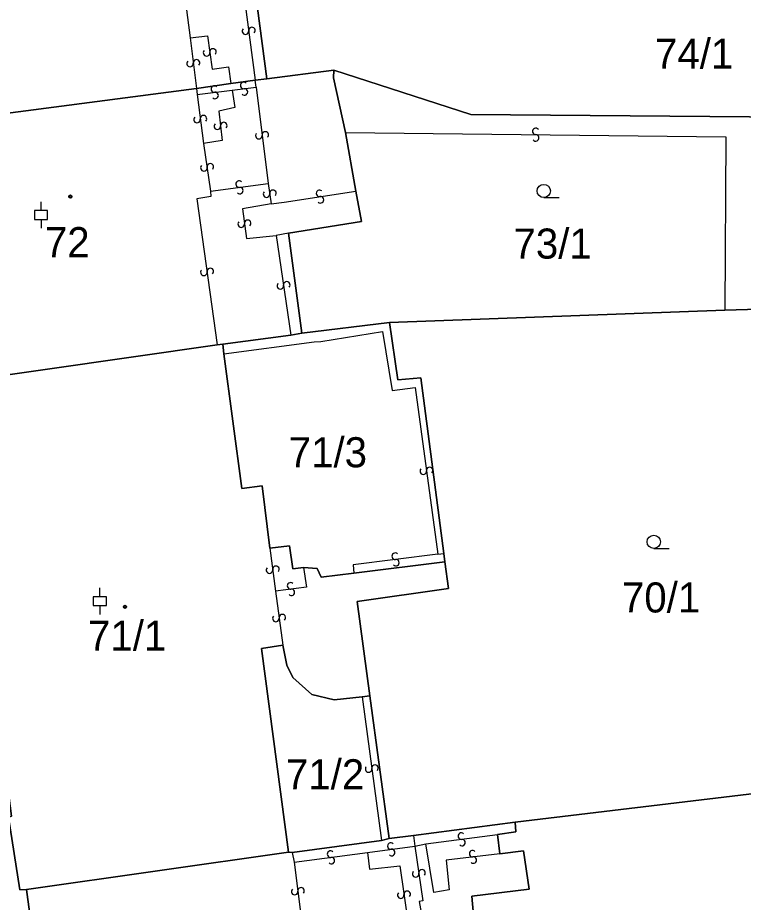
# Model space of a CAD drawing. Extents: x -600309 to -598967, y -1161267 to -1160292.
# Drawn here: x -599124.5 to -599083.5, y -1160511.9 to -1160461.9 of the extents above; entities that cross this region are included whole.
import ezdxf

# ---------------------------------------------------------------- set-up
doc = ezdxf.new("R2010")
doc.units = 0
for name, color, linetype in [('Level 1', 7, 'Continuous'), ('Level 13', 7, 'Continuous'), ('Level 3', 7, 'Continuous'), ('Level 4', 7, 'Continuous'), ('Level 5', 7, 'Continuous'), ('Level 60', 7, 'Continuous')]:
    doc.layers.add(name, color=color, linetype=linetype)

msp = doc.modelspace()

# ---------------------------------------------------------------- linework, layer by layer
at = {"layer": 'Level 1'}
for points in [[(-599110.44, -1160465.34), (-599111.35, -1160458.33)], [(-599110.44, -1160465.34), (-599106.64, -1160464.86)], [(-599106.64, -1160464.86), (-599106.66, -1160465.29), (-599105.98, -1160468.37)], [(-599106.64, -1160464.86), (-599098.9, -1160467.37), (-599069.64, -1160467.6)], [(-599112.46, -1160465.61), (-599111.09, -1160465.42)], [(-599111.09, -1160465.42), (-599110.44, -1160465.34)], [(-599130.12, -1160467.94), (-599114.41, -1160465.89)], [(-599114.41, -1160465.89), (-599112.46, -1160465.61)], [(-599105.98, -1160468.37), (-599105.41, -1160471.69)], [(-599105.41, -1160471.69), (-599105.09, -1160473.42), (-599109.2, -1160474.07)], [(-599109.2, -1160474.07), (-599108.46, -1160479.73)], [(-599103.5, -1160479.12), (-599084.54, -1160478.42)], [(-599084.54, -1160478.42), (-599071.12, -1160478.03)], [(-599108.46, -1160479.73), (-599103.5, -1160479.12)], [(-599100.43, -1160492.19), (-599101.72, -1160482.25), (-599103.03, -1160482.36), (-599103.5, -1160479.12)], [(-599112.92, -1160480.35), (-599109.08, -1160479.83)], [(-599109.08, -1160479.83), (-599108.46, -1160479.73)], [(-599127.84, -1160482.48), (-599113.24, -1160480.39)], [(-599113.24, -1160480.39), (-599112.92, -1160480.35)], [(-599112.92, -1160480.35), (-599112.86, -1160480.89)], [(-599112.86, -1160480.89), (-599111.84, -1160488.51), (-599110.69, -1160488.35), (-599110.26, -1160491.88)], [(-599124.02, -1160511.18), (-599124.4, -1160511.21), (-599125.04, -1160507.1), (-599124.86, -1160507.04), (-599125.84, -1160499.62), (-599125.65, -1160499.61), (-599127.84, -1160482.48)], [(-599110.26, -1160491.88), (-599109.15, -1160491.76), (-599108.96, -1160493.05), (-599108.37, -1160492.97)], [(-599100.43, -1160492.19), (-599100.37, -1160492.65)], [(-599108.37, -1160492.97), (-599107.59, -1160493.03), (-599107.37, -1160493.52), (-599105.51, -1160493.29)], [(-599105.51, -1160493.29), (-599100.37, -1160492.65)], [(-599100.37, -1160492.65), (-599100.16, -1160494.16), (-599105.33, -1160494.9), (-599104.61, -1160500.24)], [(-599109.53, -1160497.36), (-599110.73, -1160497.56), (-599109.21, -1160509.08)], [(-599105.05, -1160500.29), (-599106.63, -1160500.46), (-599107.89, -1160500.15), (-599108.96, -1160499.19), (-599109.3, -1160498.5), (-599109.53, -1160497.36)], [(-599104.61, -1160500.24), (-599105.05, -1160500.29)], [(-599104.61, -1160500.24), (-599103.51, -1160508.31)], [(-599096.39, -1160507.37), (-599078.63, -1160505.25)], [(-599102.15, -1160508.13), (-599096.39, -1160507.37)], [(-599096.39, -1160507.37), (-599096.35, -1160507.92), (-599097.4, -1160508.08)], [(-599109, -1160509.1), (-599103.95, -1160508.41)], [(-599103.95, -1160508.41), (-599103.51, -1160508.31)], [(-599103.51, -1160508.31), (-599102.15, -1160508.13)], [(-599097.4, -1160508.08), (-599097.26, -1160509.16)], [(-599097.26, -1160509.16), (-599095.92, -1160508.99), (-599095.6, -1160511.16), (-599098.85, -1160511.56), (-599098.75, -1160512.63)], [(-599124.02, -1160511.18), (-599109.21, -1160509.08)], [(-599109.21, -1160509.08), (-599109, -1160509.1)], [(-599122.42, -1160525.43), (-599122.96, -1160521.77), (-599122.6, -1160521.7), (-599124.02, -1160511.18)]]:
    msp.add_lwpolyline(points, dxfattribs=at)
at = {"layer": 'Level 13'}
for centre, start, end in [((-599111.277, -1160462.608), 314.8261, 186.9241), ((-599111.643, -1160462.653), 134.6116, 7.2016), ((-599113.842, -1160463.875), 135.331, 7.921), ((-599113.477, -1160463.825), 315.5455, 187.6435), ((-599114.773, -1160464.482), 134.3326, 6.9226), ((-599114.407, -1160464.439), 314.5471, 186.6451), ((-599113.402, -1160465.917), 44.6051, 276.7031), ((-599111.74, -1160465.717), 44.0826, 276.1806), ((-599111.699, -1160466.083), 223.8681, 96.4581), ((-599113.358, -1160466.283), 224.3907, 96.9807), ((-599114.017, -1160467.599), 314.5741, 186.6721), ((-599114.383, -1160467.642), 134.3597, 6.9497), ((-599113.233, -1160468.02), 133.6491, 6.2391), ((-599112.867, -1160467.981), 313.8635, 185.9615), ((-599110.883, -1160468.562), 134.387, 6.977), ((-599110.517, -1160468.518), 314.6014, 186.6994), ((-599095.226, -1160468.316), 36.7065, 268.8045), ((-599095.233, -1160468.684), 216.4921, 89.0821), ((-599113.992, -1160470.377), 135.7928, 8.3828), ((-599113.627, -1160470.324), 316.0072, 188.1052), ((-599112.003, -1160471.297), 45.0595, 277.1575), ((-599111.956, -1160471.663), 224.845, 97.435), ((-599110.452, -1160471.864), 135.0116, 7.6016), ((-599110.087, -1160471.816), 315.226, 187.324), ((-599107.456, -1160471.817), 46.0976, 278.1956), ((-599107.403, -1160472.182), 225.8831, 98.4731), ((-599111.883, -1160473.563), 134.5752, 7.1652), ((-599111.517, -1160473.518), 314.7896, 186.8876), ((-599113.992, -1160476.285), 135.0843, 7.6743), ((-599113.627, -1160476.236), 315.2988, 187.3968), ((-599109.672, -1160477.046), 135.445, 8.035), ((-599109.307, -1160476.995), 315.6595, 187.7575), ((-599101.592, -1160487.534), 134.8963, 7.4863), ((-599101.227, -1160487.487), 315.1108, 187.2088), ((-599103.182, -1160492.337), 44.298, 276.888), ((-599110.283, -1160493.123), 134.6298, 7.2198), ((-599109.917, -1160493.078), 314.8443, 186.9423), ((-599103.139, -1160492.703), 224.5125, 96.6105), ((-599109.093, -1160494.017), 44.6457, 277.2357), ((-599109.048, -1160494.383), 224.8601, 96.9581), ((-599109.923, -1160495.864), 134.8393, 7.4293), ((-599109.557, -1160495.817), 315.0538, 187.1518), ((-599104.682, -1160504.374), 134.8731, 7.4631), ((-599104.317, -1160504.327), 315.0875, 187.1855), ((-599099.442, -1160508.167), 44.8466, 276.9446), ((-599099.397, -1160508.533), 224.6321, 97.2221), ((-599106.833, -1160509.187), 44.9222, 277.0202), ((-599103.423, -1160508.727), 45.0517, 277.1497), ((-599103.376, -1160509.093), 224.8372, 97.4272), ((-599098.801, -1160509.157), 44.0976, 276.6876), ((-599106.787, -1160509.553), 224.7077, 97.2977), ((-599098.759, -1160509.523), 224.3121, 96.4101), ((-599102.022, -1160510.296), 135.6256, 8.2156), ((-599101.657, -1160510.245), 315.84, 187.938), ((-599108.863, -1160511.303), 134.4552, 7.0452), ((-599108.497, -1160511.258), 314.6697, 186.7677), ((-599102.862, -1160511.506), 135.5343, 8.1243), ((-599102.497, -1160511.455), 315.7487, 187.8467)]:
    msp.add_arc(centre, 0.184, start, end, dxfattribs=at)
at = {"layer": 'Level 3'}
for points in [[(-599111.82, -1160459.84), (-599111.09, -1160465.42)], [(-599115.12, -1160460.28), (-599114.77, -1160463.03)], [(-599114.77, -1160463.03), (-599113.79, -1160462.91), (-599113.52, -1160464.79), (-599112.6, -1160464.66), (-599112.46, -1160465.61)], [(-599114.77, -1160463.03), (-599114.41, -1160465.89)], [(-599111.04, -1160465.82), (-599111.09, -1160465.42)], [(-599114.41, -1160465.89), (-599114.37, -1160466.23)], [(-599114.37, -1160466.23), (-599112.4, -1160465.98)], [(-599112.4, -1160465.98), (-599112.24, -1160466.97), (-599113.14, -1160467.17), (-599112.95, -1160468.84), (-599114.02, -1160469)], [(-599112.4, -1160465.98), (-599111.04, -1160465.82)], [(-599111.04, -1160465.82), (-599110.35, -1160471.26)], [(-599114.37, -1160466.23), (-599114.02, -1160469)], [(-599105.98, -1160468.37), (-599084.48, -1160468.62), (-599084.54, -1160478.42)], [(-599114.02, -1160469), (-599113.61, -1160471.7)], [(-599113.61, -1160471.7), (-599110.35, -1160471.26)], [(-599110.35, -1160471.26), (-599110.19, -1160472.42)], [(-599113.61, -1160471.7), (-599113.59, -1160472), (-599114.39, -1160472.13), (-599113.24, -1160480.39)], [(-599110.19, -1160472.42), (-599109.45, -1160472.31), (-599105.41, -1160471.69)], [(-599110.19, -1160472.42), (-599111.81, -1160472.69), (-599111.59, -1160474.38), (-599109.9, -1160474.2)], [(-599109.2, -1160474.07), (-599109.9, -1160474.2)], [(-599109.9, -1160474.2), (-599109.08, -1160479.83)], [(-599112.86, -1160480.89), (-599107.76, -1160480.21), (-599107.38, -1160480.19), (-599103.9, -1160479.64), (-599103.34, -1160482.96), (-599102.05, -1160482.8), (-599100.77, -1160492.22)], [(-599110.26, -1160491.88), (-599109.94, -1160494.32)], [(-599100.77, -1160492.22), (-599105.56, -1160492.82), (-599105.51, -1160493.29)], [(-599100.77, -1160492.22), (-599100.43, -1160492.19)], [(-599108.37, -1160492.97), (-599108.19, -1160494.09), (-599109.94, -1160494.32)], [(-599109.94, -1160494.32), (-599109.53, -1160497.36)], [(-599105.05, -1160500.29), (-599103.95, -1160508.41)], [(-599102.15, -1160508.13), (-599102.07, -1160508.73)], [(-599101.44, -1160508.61), (-599097.4, -1160508.08)], [(-599104.74, -1160509.09), (-599102.07, -1160508.73)], [(-599102.07, -1160508.73), (-599101.44, -1160508.61)], [(-599102.07, -1160508.73), (-599101.61, -1160511.82), (-599101.82, -1160511.86), (-599101.62, -1160513.01)], [(-599097.26, -1160509.16), (-599100.3, -1160509.53), (-599100.13, -1160511.21), (-599100.99, -1160511.35), (-599101.44, -1160508.61)], [(-599109, -1160509.1), (-599108.89, -1160509.64)], [(-599108.89, -1160509.64), (-599104.74, -1160509.09)], [(-599104.74, -1160509.09), (-599104.63, -1160510.03), (-599102.92, -1160509.85), (-599102.44, -1160513.11), (-599101.62, -1160513.01)], [(-599108.89, -1160509.64), (-599108.47, -1160512.92)]]:
    msp.add_lwpolyline(points, dxfattribs=at)
at = {"layer": 'Level 5'}
for p, q in [((-599123.2, -1160472.79), (-599123.2, -1160472.291)), ((-599094.78, -1160472.06), (-599093.905, -1160472.06)), ((-599123.2, -1160473.29), (-599123.2, -1160473.789)), ((-599088.56, -1160491.9), (-599087.685, -1160491.9)), ((-599119.88, -1160494.63), (-599119.88, -1160494.131)), ((-599119.88, -1160495.13), (-599119.88, -1160495.629))]:
    msp.add_line(p, q, dxfattribs=at)
for points in [[(-599123.575, -1160473.29), (-599122.825, -1160473.29), (-599122.825, -1160472.79), (-599123.575, -1160472.79)], [(-599120.255, -1160495.13), (-599119.505, -1160495.13), (-599119.505, -1160494.63), (-599120.255, -1160494.63)]]:
    msp.add_lwpolyline(points, close=True, dxfattribs=at)
for centre, radius in [((-599094.78, -1160471.685), 0.375), ((-599121.54, -1160472), 0.09), ((-599121.54, -1160472), 0.0521), ((-599088.56, -1160491.525), 0.375), ((-599118.45, -1160495.2), 0.09), ((-599118.45, -1160495.2), 0.0521)]:
    msp.add_circle(centre, radius, dxfattribs=at)
at = {"layer": 'Level 60'}
for points in [[(-599114.41, -1160465.89), (-599130.12, -1160467.94), (-599130.64, -1160464.2), (-599130.43, -1160464.17), (-599131.8, -1160453.69), (-599119.06, -1160451.75), (-599117.18, -1160451.49), (-599112.39, -1160450.94), (-599112.36, -1160451.28), (-599111.59, -1160456.61), (-599107.44, -1160456.15), (-599107.21, -1160457.8), (-599111.35, -1160458.33), (-599110.44, -1160465.34), (-599111.09, -1160465.42), (-599112.46, -1160465.61)], [(-599106.64, -1160464.86), (-599110.44, -1160465.34), (-599111.35, -1160458.33), (-599107.21, -1160457.8), (-599107.44, -1160456.15), (-599111.59, -1160456.61), (-599112.36, -1160451.28), (-599112.39, -1160450.94), (-599110.35, -1160450.73), (-599110.36, -1160450.98), (-599110.07, -1160452.02), (-599100.52, -1160457.35), (-599088.22, -1160457.31), (-599087.84, -1160457.31), (-599069.52, -1160457.28), (-599069.55, -1160460.65), (-599069.58, -1160463.98), (-599063.47, -1160464.08), (-599063.06, -1160464.08), (-599063.23, -1160465.89), (-599063.73, -1160465.82), (-599069.26, -1160464.99), (-599069.64, -1160467.6), (-599098.9, -1160467.37)], [(-599130.12, -1160467.94), (-599114.41, -1160465.89), (-599112.46, -1160465.61), (-599111.09, -1160465.42), (-599110.44, -1160465.34), (-599106.64, -1160464.86), (-599106.66, -1160465.29), (-599105.98, -1160468.37), (-599105.41, -1160471.69), (-599105.09, -1160473.42), (-599109.2, -1160474.07), (-599108.46, -1160479.73), (-599109.08, -1160479.83), (-599112.92, -1160480.35), (-599113.24, -1160480.39), (-599127.84, -1160482.48), (-599127.84, -1160482.4), (-599128.84, -1160477.07), (-599128.55, -1160476.99), (-599129.3, -1160472.21), (-599129.53, -1160472.24)], [(-599064.61, -1160475.09), (-599065.03, -1160477.89), (-599071.08, -1160477.15), (-599071.12, -1160478.03), (-599084.54, -1160478.42), (-599103.5, -1160479.12), (-599108.46, -1160479.73), (-599109.2, -1160474.07), (-599105.09, -1160473.42), (-599105.41, -1160471.69), (-599105.98, -1160468.37), (-599106.66, -1160465.29), (-599106.64, -1160464.86), (-599098.9, -1160467.37), (-599069.64, -1160467.6), (-599069.75, -1160468.25), (-599070.18, -1160471.12), (-599070.64, -1160474.18)], [(-599112.92, -1160480.35), (-599109.08, -1160479.83), (-599108.46, -1160479.73), (-599103.5, -1160479.12), (-599103.03, -1160482.36), (-599101.72, -1160482.25), (-599100.43, -1160492.19), (-599100.37, -1160492.65), (-599105.51, -1160493.29), (-599107.37, -1160493.52), (-599107.59, -1160493.03), (-599108.37, -1160492.97), (-599108.96, -1160493.05), (-599109.15, -1160491.76), (-599110.26, -1160491.88), (-599110.69, -1160488.35), (-599111.84, -1160488.51), (-599112.86, -1160480.89)], [(-599104.61, -1160500.24), (-599103.51, -1160508.31), (-599103.95, -1160508.41), (-599109, -1160509.1), (-599109.21, -1160509.08), (-599110.73, -1160497.56), (-599109.53, -1160497.36), (-599109.3, -1160498.5), (-599108.96, -1160499.19), (-599107.89, -1160500.15), (-599106.63, -1160500.46), (-599105.05, -1160500.29)], [(-599071.44, -1160518.36), (-599071.52, -1160519.15), (-599080.42, -1160520.27), (-599096.71, -1160522.22), (-599097.39, -1160522.32), (-599098.07, -1160517.83), (-599098.75, -1160512.63), (-599098.85, -1160511.56), (-599095.6, -1160511.16), (-599095.92, -1160508.99), (-599097.26, -1160509.16), (-599097.4, -1160508.08), (-599096.35, -1160507.92), (-599096.39, -1160507.37), (-599078.63, -1160505.25), (-599078.97, -1160507.73), (-599079.41, -1160510.5), (-599079.85, -1160513.56), (-599080.4, -1160516.96), (-599079.33, -1160517.1), (-599073.27, -1160518.01)]]:
    msp.add_lwpolyline(points, close=True, dxfattribs=at)
for points in [[(-599078.63, -1160505.25), (-599096.39, -1160507.37), (-599102.15, -1160508.13), (-599103.51, -1160508.31), (-599104.61, -1160500.24), (-599105.33, -1160494.9), (-599100.16, -1160494.16), (-599100.37, -1160492.65), (-599100.43, -1160492.19), (-599101.72, -1160482.25), (-599103.03, -1160482.36), (-599103.5, -1160479.12), (-599084.54, -1160478.42), (-599071.12, -1160478.03)], [(-599127.84, -1160482.48), (-599113.24, -1160480.39), (-599112.92, -1160480.35), (-599112.86, -1160480.89), (-599111.84, -1160488.51), (-599110.69, -1160488.35), (-599110.26, -1160491.88), (-599109.15, -1160491.76), (-599108.96, -1160493.05), (-599108.37, -1160492.97), (-599107.59, -1160493.03), (-599107.37, -1160493.52), (-599105.51, -1160493.29), (-599100.37, -1160492.65), (-599100.16, -1160494.16), (-599105.33, -1160494.9), (-599104.61, -1160500.24), (-599105.05, -1160500.29), (-599106.63, -1160500.46), (-599107.89, -1160500.15), (-599108.96, -1160499.19), (-599109.3, -1160498.5), (-599109.53, -1160497.36), (-599110.73, -1160497.56), (-599109.21, -1160509.08), (-599124.02, -1160511.18), (-599124.4, -1160511.21), (-599125.04, -1160507.1)], [(-599125.65, -1160499.61), (-599125.84, -1160499.62), (-599124.86, -1160507.04), (-599125.04, -1160507.1), (-599124.4, -1160511.21), (-599124.02, -1160511.18), (-599122.6, -1160521.7), (-599122.96, -1160521.77), (-599122.42, -1160525.43), (-599121.86, -1160529.26), (-599121.57, -1160529.21), (-599120.13, -1160540.51), (-599117.85, -1160556.94), (-599104.72, -1160655.07), (-599104.44, -1160657.19)], [(-599122.6, -1160521.7), (-599124.02, -1160511.18), (-599109.21, -1160509.08), (-599109, -1160509.1), (-599103.95, -1160508.41), (-599103.51, -1160508.31), (-599102.15, -1160508.13), (-599096.39, -1160507.37), (-599096.35, -1160507.92), (-599097.4, -1160508.08), (-599097.26, -1160509.16), (-599095.92, -1160508.99), (-599095.6, -1160511.16), (-599098.85, -1160511.56), (-599098.75, -1160512.63)]]:
    msp.add_lwpolyline(points, dxfattribs=at)

# ---------------------------------------------------------------- texts
at = {"layer": 'Level 4'}
for s, p in [('74/1', (-599088.49, -1160464.77)), ('72', (-599122.98, -1160475.43)), ('73/1', (-599096.49, -1160475.51)), ('71/3', (-599109.195, -1160487.31)), ('70/1', (-599090.36, -1160495.52)), ('71/1', (-599120.541, -1160497.68)), ('71/2', (-599109.353, -1160505.52))]:
    msp.add_text(s, height=1.7, dxfattribs=at).set_placement(p)

doc.saveas('drawing.dxf')
